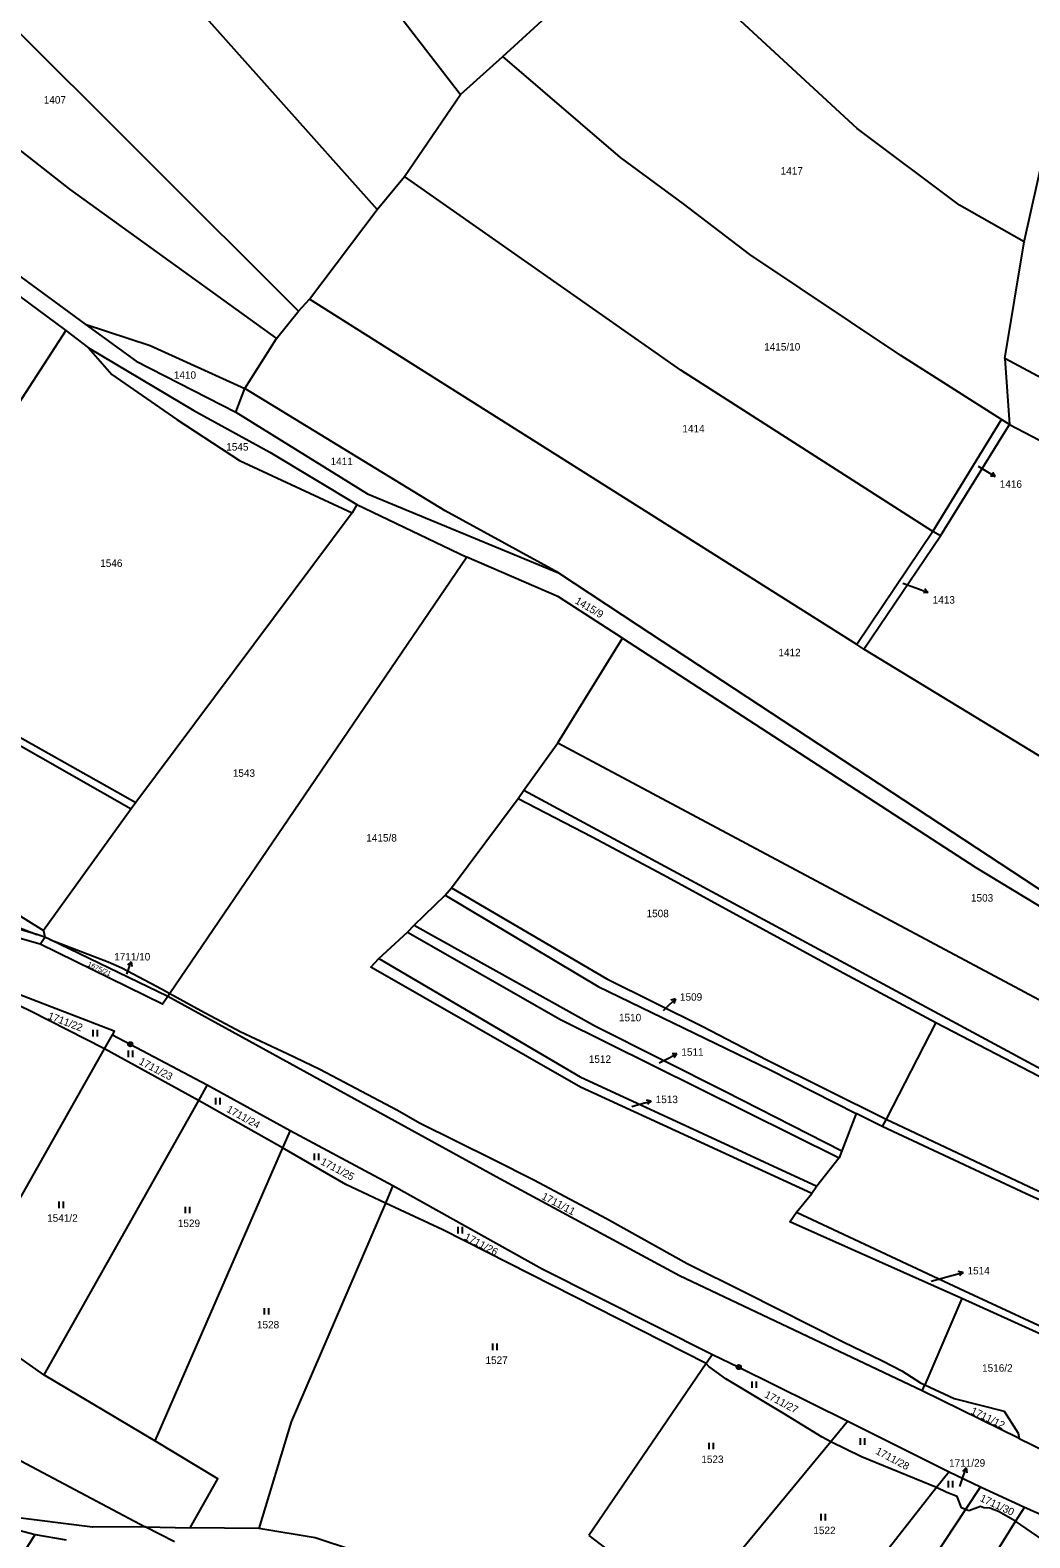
# Model space of a CAD drawing. Extents: x -680203 to -673936, y -1102717 to -1093650.
# Drawn here: x -675948.1 to -675720.6, y -1101094.1 to -1100750.7 of the extents above; entities that cross this region are included whole.
import ezdxf

# ---------------------------------------------------------------- set-up
doc = ezdxf.new("R2010")
doc.units = 0
for name, color, linetype in [('SOxx02xx_Koleje_param další_Popis10', 7, 'Continuous'), ('SOxx02xx_Staničení_Popis10', 7, 'Continuous'), ('SOxxxxxx_Koleje_hlavní_body_Popis10', 7, 'Continuous'), ('SOxxxxxx_Osa_bod_P', 7, 'Continuous'), ('x_prac', 7, 'Continuous')]:
    doc.layers.add(name, color=color, linetype=linetype)

msp = doc.modelspace()

# ---------------------------------------------------------------- linework, layer by layer
at = {"layer": 'SOxx02xx_Koleje_param další_Popis10'}
for centre, radius in [((-675925.35, -1100981.68), 0.5), ((-675925.35, -1100981.68), 0.0303), ((-675786.84, -1101055.22), 0.5), ((-675786.84, -1101055.22), 0.0303)]:
    msp.add_circle(centre, radius, dxfattribs=at)
at = {"layer": 'SOxx02xx_Staničení_Popis10'}
for p, q in [((-675732.34, -1100850.06), (-675731.02, -1100850.85)), ((-675731.02, -1100850.85), (-675728.45, -1100852.4)), ((-675728.45, -1100852.4), (-675729.56, -1100852.31)), ((-675728.45, -1100852.4), (-675729.05, -1100851.45)), ((-675749.5, -1100876.64), (-675746.53, -1100877.73)), ((-675746.53, -1100877.73), (-675743.71, -1100878.76)), ((-675743.71, -1100878.76), (-675744.48, -1100877.94)), ((-675743.71, -1100878.76), (-675744.82, -1100878.88)), ((-675926.14, -1100965.74), (-675925.16, -1100962.9)), ((-675925.16, -1100962.9), (-675925.96, -1100963.69)), ((-675925.16, -1100962.9), (-675925.02, -1100964.01)), ((-675803.96, -1100974), (-675803.38, -1100973.43)), ((-675803.38, -1100973.43), (-675801.22, -1100971.34)), ((-675801.22, -1100971.34), (-675802.29, -1100971.68)), ((-675801.22, -1100971.34), (-675801.59, -1100972.4)), ((-675803.59, -1100985.23), (-675800.92, -1100983.87)), ((-675800.92, -1100983.87), (-675802.04, -1100983.88)), ((-675800.92, -1100983.87), (-675801.58, -1100984.77)), ((-675804.94, -1100985.9), (-675803.59, -1100985.23)), ((-675809.66, -1100995.45), (-675806.76, -1100994.67)), ((-675806.76, -1100994.67), (-675807.86, -1100994.45)), ((-675806.76, -1100994.67), (-675807.6, -1100995.42)), ((-675811.15, -1100995.84), (-675809.66, -1100995.45)), ((-675743.02, -1101035.64), (-675738.67, -1101034.47)), ((-675738.67, -1101034.47), (-675735.77, -1101033.69)), ((-675735.77, -1101033.69), (-675736.87, -1101033.47)), ((-675735.77, -1101033.69), (-675736.61, -1101034.44)), ((-675736.55, -1101082.43), (-675736.07, -1101081.02)), ((-675736.07, -1101081.02), (-675735.09, -1101078.18)), ((-675735.09, -1101078.18), (-675735.89, -1101078.97)), ((-675735.09, -1101078.18), (-675734.95, -1101079.29))]:
    msp.add_line(p, q, dxfattribs=at)
at = {"layer": 'SOxxxxxx_Koleje_hlavní_body_Popis10'}
for p, q in [((-675933.81, -1100979.94), (-675933.81, -1100978.44)), ((-675932.81, -1100979.94), (-675932.81, -1100978.44)), ((-675925.77, -1100984.63), (-675925.77, -1100983.13)), ((-675924.77, -1100984.63), (-675924.77, -1100983.13)), ((-675905.86, -1100995.4), (-675905.86, -1100993.9)), ((-675904.86, -1100995.4), (-675904.86, -1100993.9)), ((-675883.41, -1101008.11), (-675883.41, -1101006.61)), ((-675882.41, -1101008.11), (-675882.41, -1101006.61)), ((-675941.56, -1101019), (-675941.56, -1101017.5)), ((-675940.56, -1101019), (-675940.56, -1101017.5)), ((-675912.81, -1101020.2), (-675912.81, -1101018.7)), ((-675911.81, -1101020.2), (-675911.81, -1101018.7)), ((-675850.72, -1101024.78), (-675850.72, -1101023.28)), ((-675849.72, -1101024.78), (-675849.72, -1101023.28)), ((-675894.78, -1101043.28), (-675894.78, -1101041.78)), ((-675893.78, -1101043.28), (-675893.78, -1101041.78)), ((-675842.82, -1101051.37), (-675842.82, -1101049.87)), ((-675841.82, -1101051.37), (-675841.82, -1101049.87)), ((-675783.78, -1101059.98), (-675783.78, -1101058.48)), ((-675782.78, -1101059.98), (-675782.78, -1101058.48)), ((-675793.57, -1101073.95), (-675793.57, -1101072.45)), ((-675792.57, -1101073.95), (-675792.57, -1101072.45)), ((-675759.14, -1101072.94), (-675759.14, -1101071.44)), ((-675758.14, -1101072.94), (-675758.14, -1101071.44)), ((-675739.11, -1101082.62), (-675739.11, -1101081.12)), ((-675738.11, -1101082.62), (-675738.11, -1101081.12)), ((-675768.09, -1101090.15), (-675768.09, -1101088.65)), ((-675767.09, -1101090.15), (-675767.09, -1101088.65))]:
    msp.add_line(p, q, dxfattribs=at)
at = {"layer": 'x_prac'}
for p, q in [((-675954.91, -1100695.3), (-675869.16, -1100791.54)), ((-675976.73, -1100725.22), (-675887.07, -1100814.72)), ((-675840.58, -1100756.68), (-675828.95, -1100746.07)), ((-675850.15, -1100765.37), (-675840.58, -1100756.68)), ((-675862.97, -1100784.02), (-675850.15, -1100765.37)), ((-675869.16, -1100791.54), (-675862.97, -1100784.02)), ((-675884.57, -1100812.02), (-675869.16, -1100791.54)), ((-675726.26, -1100825.48), (-675721.9, -1100798.89)), ((-675887.07, -1100814.72), (-675884.57, -1100812.02)), ((-675759.97, -1100890.62), (-675884.57, -1100812.02)), ((-675892.07, -1100820.91), (-675887.07, -1100814.72)), ((-675940.02, -1100819.16), (-675984.61, -1100887.79)), ((-675940.02, -1100819.16), (-675934.85, -1100823.06)), ((-675899.29, -1100832.36), (-675892.07, -1100820.91)), ((-675726.26, -1100825.48), (-675725.19, -1100840.51)), ((-675901.34, -1100837.73), (-675899.29, -1100832.36)), ((-675742.65, -1100864.87), (-675727.02, -1100839.4)), ((-675740.93, -1100865.9), (-675725.19, -1100840.51)), ((-675725.19, -1100840.51), (-675727.02, -1100839.4)), ((-675874.88, -1100860.65), (-675924.12, -1100926.6)), ((-675873.81, -1100858.78), (-675874.88, -1100860.65)), ((-675873.81, -1100858.78), (-675848.75, -1100870.75)), ((-675742.65, -1100864.87), (-675759.97, -1100890.62)), ((-675758.38, -1100891.71), (-675740.93, -1100865.9)), ((-675740.93, -1100865.9), (-675742.65, -1100864.87)), ((-675848.75, -1100870.75), (-675916.34, -1100970.1)), ((-675986.94, -1100891.23), (-675924.12, -1100926.6)), ((-675828, -1100913.03), (-675813.31, -1100889.18)), ((-675758.38, -1100891.71), (-675759.97, -1100890.62)), ((-675835.74, -1100923.83), (-675828, -1100913.03)), ((-675946.65, -1100956.72), (-676051.63, -1100925.68)), ((-675924.12, -1100926.6), (-675925.12, -1100928.09)), ((-675852.22, -1100946.09), (-675837.06, -1100925.73)), ((-675837.06, -1100925.73), (-675835.74, -1100923.83)), ((-675925.12, -1100928.09), (-675945.1, -1100955.8)), ((-675853.64, -1100947.77), (-675852.22, -1100946.09)), ((-675860.74, -1100954.58), (-675853.64, -1100947.77)), ((-675951.13, -1100954.97), (-675946.65, -1100956.72)), ((-675944.79, -1100957.27), (-675946.65, -1100956.72)), ((-675945.84, -1100958.89), (-675944.79, -1100957.27)), ((-675945.1, -1100955.8), (-675944.79, -1100957.27)), ((-675943.67, -1100957.81), (-675944.79, -1100957.27)), ((-675868.79, -1100962.16), (-675862.28, -1100956.17)), ((-675862.28, -1100956.17), (-675860.74, -1100954.58)), ((-675916.82, -1100970.8), (-675943.67, -1100957.81)), ((-675943.67, -1100957.81), (-675930.38, -1100962.9)), ((-675918.23, -1100969.08), (-675916.34, -1100970.1)), ((-675916.34, -1100970.1), (-675916.82, -1100970.8)), ((-675916.34, -1100970.1), (-675909.29, -1100973.97)), ((-675742.01, -1100976.73), (-675753.26, -1100998.79)), ((-675931.2, -1100982.71), (-675929.41, -1100979.55)), ((-675965.12, -1101042.79), (-675931.2, -1100982.71)), ((-675909.82, -1100994.48), (-675931.2, -1100982.71)), ((-675907.82, -1100990.93), (-675909.82, -1100994.48)), ((-675907.82, -1100990.93), (-675888.96, -1101001.33)), ((-675909.82, -1100994.48), (-675945.04, -1101057.01)), ((-675760.12, -1100997.49), (-675763.36, -1101005.99)), ((-675754.22, -1101000.41), (-675760.12, -1100997.49)), ((-675888.96, -1101001.33), (-675890.69, -1101005.31)), ((-675888.96, -1101001.33), (-675865.56, -1101013.9)), ((-675753.26, -1100998.79), (-675754.22, -1101000.41)), ((-675890.69, -1101005.31), (-675919.76, -1101072.05)), ((-675764.01, -1101007.57), (-675769.08, -1101013.99)), ((-675763.36, -1101005.99), (-675764.01, -1101007.57)), ((-675865.56, -1101013.9), (-675867.26, -1101017.85)), ((-675773.7, -1101019.91), (-675770.19, -1101015.66)), ((-675769.08, -1101013.99), (-675770.19, -1101015.66)), ((-675867.26, -1101017.85), (-675888.73, -1101067.68)), ((-675736.04, -1101039.58), (-675744.5, -1101059.25)), ((-675706.86, -1101052.91), (-675736.04, -1101039.58)), ((-675945.04, -1101057.01), (-675965.12, -1101042.79)), ((-675792.81, -1101052.34), (-675794.23, -1101054.42)), ((-675919.76, -1101072.05), (-675945.04, -1101057.01)), ((-675794.23, -1101054.42), (-675820.99, -1101093.6)), ((-675793.64, -1101055.06), (-675794.23, -1101054.42)), ((-675745.49, -1101058.83), (-675744.5, -1101059.25)), ((-675745.08, -1101060.61), (-675744.5, -1101059.25)), ((-675744.5, -1101059.25), (-675737.82, -1101062.37)), ((-675723.02, -1101071.47), (-675745.08, -1101060.61)), ((-675888.73, -1101067.68), (-675896.12, -1101092)), ((-675762.02, -1101067.51), (-675765.91, -1101072.22)), ((-675762.02, -1101067.51), (-675738.97, -1101079.06)), ((-675723.27, -1101070.27), (-675723.02, -1101071.47)), ((-675765.91, -1101072.22), (-675797.98, -1101111.05)), ((-675765.91, -1101072.22), (-675767.9, -1101071.17)), ((-675723.02, -1101071.47), (-675716.97, -1101074.45)), ((-675738.97, -1101079.06), (-675741.81, -1101082.67)), ((-675738.97, -1101079.06), (-675731.79, -1101082.5)), ((-675741.81, -1101082.67), (-675780.74, -1101132.12)), ((-675739.5, -1101083.75), (-675741.81, -1101082.67)), ((-675731.79, -1101082.5), (-675735.2, -1101087.65)), ((-675731.79, -1101082.5), (-675721.84, -1101087.16)), ((-675735.2, -1101087.65), (-675769.16, -1101138.85)), ((-675735.2, -1101087.65), (-675736.11, -1101087.26)), ((-675734.45, -1101087.96), (-675735.2, -1101087.65)), ((-675721.84, -1101087.16), (-675723.82, -1101090.33)), ((-675954.5, -1101091.39), (-675947.03, -1101093.39)), ((-675723.82, -1101090.33), (-675758.92, -1101146.34)), ((-675723.82, -1101090.33), (-675727.74, -1101088.13)), ((-675947.03, -1101093.39), (-675939.94, -1101094.54)), ((-675921.95, -1101091.58), (-675911.71, -1101091.8)), ((-675915.28, -1101095.04), (-675921.95, -1101091.58)), ((-675896.12, -1101092), (-675911.71, -1101091.8)), ((-675820.99, -1101093.6), (-675797.98, -1101111.05))]:
    msp.add_line(p, q, dxfattribs=at)
for points in [[(-675935.31, -1100666.68), (-675904.62, -1100697.77), (-675879.5, -1100727.37), (-675850.15, -1100765.37)], [(-675721.9, -1100798.89), (-675736.6, -1100790.6), (-675759.88, -1100773.12), (-675795.36, -1100740.31), (-675806.69, -1100728.74)], [(-676053.75, -1100741.73), (-676032.82, -1100757.1), (-676008.87, -1100770.52), (-675989.01, -1100782.83), (-675940.02, -1100819.16)], [(-675991.46, -1100745.9), (-675939.21, -1100786.92), (-675892.07, -1100820.91)], [(-675721.9, -1100798.89), (-675714.05, -1100763.89), (-675673, -1100750.89)], [(-675727.02, -1100839.4), (-675749.94, -1100824.8), (-675784.31, -1100801.79), (-675799.39, -1100790.24), (-675813.77, -1100779.74), (-675840.58, -1100756.68)], [(-676007.53, -1100768.39), (-675981.65, -1100783.93), (-675935.64, -1100817.68)], [(-675742.65, -1100864.87), (-675800.05, -1100828.13), (-675862.97, -1100784.02)], [(-675935.64, -1100817.68), (-675920.79, -1100822.52), (-675899.29, -1100832.36)], [(-675935.64, -1100817.68), (-675923.98, -1100826.11), (-675901.34, -1100837.73)], [(-675934.85, -1100823.06), (-675929.57, -1100829.17), (-675914.79, -1100839.39), (-675900.48, -1100848.7), (-675874.88, -1100860.65)], [(-675934.85, -1100823.06), (-675910.92, -1100837.32), (-675893.6, -1100846.86), (-675873.81, -1100858.78)], [(-675606.8, -1100863.98), (-675628.8, -1100866.56), (-675646.06, -1100863.47), (-675669.4, -1100853.27), (-675673.09, -1100842.69), (-675689.19, -1100846.84), (-675697.69, -1100840.87), (-675726.26, -1100825.48)], [(-675827.85, -1100874.34), (-675853.65, -1100860.16), (-675899.29, -1100832.36)], [(-675901.34, -1100837.73), (-675871.38, -1100856.31), (-675827.85, -1100874.34)], [(-675725.19, -1100840.51), (-675708.22, -1100849.41), (-675694.5, -1100861), (-675677.34, -1100865.81), (-675662.52, -1100868.06), (-675649, -1100885.33), (-675621.68, -1100895.07)], [(-676016.23, -1100871.46), (-676036.83, -1100900.99), (-676013.38, -1100913.3), (-675945.1, -1100955.8)], [(-675813.31, -1100889.18), (-675827.87, -1100879.75), (-675848.75, -1100870.75)], [(-675827.85, -1100874.34), (-675809.84, -1100886.24), (-675716.31, -1100947.76), (-675689.79, -1100964.06), (-675647.08, -1100987.2), (-675600.31, -1101010.82)], [(-675986.94, -1100891.23), (-675987.65, -1100892.45), (-675925.12, -1100928.09)], [(-675813.31, -1100889.18), (-675732.87, -1100941.41), (-675685.35, -1100970.17), (-675647.57, -1100991.38)], [(-675659.16, -1100950.66), (-675702.41, -1100925.76), (-675758.38, -1100891.71)], [(-675945.84, -1100958.89), (-676114.68, -1100910.86), (-676158.09, -1100898.22)], [(-675828, -1100913.03), (-675700.31, -1100981.21), (-675651.49, -1101003.7)], [(-675837.06, -1100925.73), (-675820.23, -1100934.48), (-675804.14, -1100943.01), (-675762.93, -1100965.49), (-675742.01, -1100976.73)], [(-675835.74, -1100923.83), (-675706.23, -1100993.68), (-675655.13, -1101015.48)], [(-675852.22, -1100946.09), (-675816.89, -1100966.82), (-675795.01, -1100977.66), (-675780.48, -1100985.23), (-675753.26, -1100998.79)], [(-675853.64, -1100947.77), (-675818.85, -1100968.57), (-675779.87, -1100987.41), (-675760.12, -1100997.49)], [(-675862.28, -1100956.17), (-675827.4, -1100976.03), (-675764.01, -1101007.57)], [(-675860.74, -1100954.58), (-675819.46, -1100977.6), (-675789.89, -1100992.47), (-675763.36, -1101005.99)], [(-675916.82, -1100970.8), (-675918.05, -1100972.56), (-675945.84, -1100958.89)], [(-675930.38, -1100962.9), (-675927.29, -1100964.28), (-675918.23, -1100969.08)], [(-675770.19, -1101015.66), (-675822.85, -1100991.48), (-675870.61, -1100964.13), (-675868.79, -1100962.16)], [(-675868.79, -1100962.16), (-675822.98, -1100989.09), (-675769.08, -1101013.99)], [(-675951.46, -1100970.01), (-675929.06, -1100978.66), (-675929.41, -1100979.55)], [(-675745.08, -1101060.61), (-675800.31, -1101034.44), (-675841.22, -1101012.33), (-675916.82, -1100970.8)], [(-675931.2, -1100982.71), (-675948.04, -1100974.12), (-675952.65, -1100971.99)], [(-675909.29, -1100973.97), (-675900.37, -1100978.77), (-675889.68, -1100983.76), (-675882.24, -1100987.37), (-675864.53, -1100996.69), (-675859.52, -1100999.58), (-675842.67, -1101007.96), (-675833.5, -1101012.59), (-675816.99, -1101021.35), (-675798.63, -1101031.6), (-675785.29, -1101038.21), (-675763.1, -1101049.44), (-675754.15, -1101053.82), (-675749.71, -1101056.08), (-675745.49, -1101058.83)], [(-675742.01, -1100976.73), (-675702.84, -1100997.07), (-675655.89, -1101017.51)], [(-675929.41, -1100979.55), (-675925.35, -1100981.68), (-675907.82, -1100990.93)], [(-675890.69, -1101005.31), (-675909.18, -1100994.87), (-675909.82, -1100994.48)], [(-675664.28, -1101038.98), (-675665.16, -1101041.29), (-675721.41, -1101015.78), (-675754.22, -1101000.41)], [(-675753.26, -1100998.79), (-675719.54, -1101014.69), (-675664.28, -1101038.98)], [(-675867.26, -1101017.85), (-675876.3, -1101013.62), (-675890.69, -1101005.31)], [(-675865.56, -1101013.9), (-675831.58, -1101032.81), (-675792.81, -1101052.34)], [(-675794.23, -1101054.42), (-675854.21, -1101023.96), (-675867.26, -1101017.85)], [(-675736.04, -1101039.58), (-675775.24, -1101022.14), (-675773.7, -1101019.91)], [(-675773.7, -1101019.91), (-675735.43, -1101037.86), (-675704.04, -1101052.44), (-675684.32, -1101061.92)], [(-676051.8, -1101031.4), (-675994.54, -1101053.14), (-675921.95, -1101091.58)], [(-675792.81, -1101052.34), (-675786.84, -1101055.22), (-675762.02, -1101067.51)], [(-675767.9, -1101071.17), (-675776.48, -1101065.89), (-675789.81, -1101057.92), (-675793.64, -1101055.06)], [(-675921.95, -1101091.58), (-675933.94, -1101091.72), (-675952.68, -1101089.31), (-675990.21, -1101073.55), (-676019.62, -1101065.18), (-676051.73, -1101058.02), (-676067.47, -1101057.63)], [(-675737.82, -1101062.37), (-675726.45, -1101065.23), (-675723.27, -1101070.27)], [(-675911.71, -1101091.8), (-675905.45, -1101080.65), (-675919.76, -1101072.05)], [(-675741.81, -1101082.67), (-675758.88, -1101075.64), (-675765.91, -1101072.22)], [(-675736.11, -1101087.26), (-675737.14, -1101084.73), (-675739.5, -1101083.75)], [(-675727.74, -1101088.13), (-675729.66, -1101087.32), (-675731.08, -1101087.3), (-675731.79, -1101086.97), (-675734.45, -1101087.96)], [(-675721.84, -1101087.16), (-675704.85, -1101094.6), (-675691.05, -1101101.14), (-675677.91, -1101107.11), (-675656.98, -1101117.13), (-675640.38, -1101124.41), (-675592.13, -1101148.74), (-675586.77, -1101151.17), (-675563.66, -1101162.44)], [(-675707.01, -1101098.72), (-675713.92, -1101097.12), (-675723.82, -1101090.33)], [(-676089.28, -1101276.79), (-676065.21, -1101252.02), (-676024.54, -1101207.23), (-676014.8, -1101196.04), (-675973.49, -1101135.33), (-675947.03, -1101093.39)], [(-675795.6, -1101123.92), (-675812.32, -1101116.79), (-675838.69, -1101106.45), (-675856.85, -1101102.82), (-675883.3, -1101094.09), (-675896.12, -1101092)]]:
    msp.add_lwpolyline(points, dxfattribs=at)

# ---------------------------------------------------------------- texts
at = {"layer": 'SOxxxxxx_Osa_bod_P'}
for s, p in [('1407', (-675945.05, -1100767.44)), ('1417', (-675777.31, -1100783.62)), ('1415/10', (-675781.06, -1100823.69)), ('1410', (-675915.44, -1100830.12)), ('1414', (-675799.68, -1100842.32)), ('1545', (-675903.51, -1100846.48)), ('1411', (-675879.76, -1100849.78)), ('1416', (-675727.44, -1100854.95)), ('1546', (-675932.2, -1100872.97)), ('1413', (-675742.71, -1100881.33)), ('1412', (-675777.82, -1100893.32)), ('1543', (-675902.02, -1100920.78)), ('1415/8', (-675871.63, -1100935.52)), ('1503', (-675733.99, -1100949.2)), ('1508', (-675807.83, -1100952.75)), ('1711/10', (-675929.02, -1100962.61)), ('1509', (-675800.23, -1100971.77)), ('1510', (-675814.11, -1100976.46)), ('1512', (-675820.98, -1100985.94)), ('1511', (-675799.91, -1100984.31)), ('1513', (-675805.76, -1100995.1)), ('1541/2', (-675944.28, -1101022.12)), ('1529', (-675914.53, -1101023.32)), ('1514', (-675734.77, -1101034.11)), ('1528', (-675896.52, -1101046.41)), ('1527', (-675844.5, -1101054.5)), ('1516/2', (-675731.46, -1101056.27)), ('1523', (-675795.37, -1101077.07)), ('1711/29', (-675738.97, -1101077.9)), ('1522', (-675769.87, -1101093.27))]:
    msp.add_text(s, height=1.7, dxfattribs=at).set_placement(p)
for s, height, rotation, p in [('1415/9', 1.7, 329, (-675824.27, -1100881.15)), ('1675/21', 1.14, 335, (-675935.19, -1100963.84)), ('1711/22', 1.7, 339, (-675944.26, -1100975.87)), ('1711/23', 1.7, 332, (-675923.55, -1100986.12)), ('1711/24', 1.7, 331, (-675903.6, -1100997)), ('1711/25', 1.7, 332, (-675882.2, -1101008.94)), ('1711/11', 1.7, 332, (-675831.89, -1101016.85)), ('1711/26', 1.7, 332, (-675849.49, -1101026.06)), ('1711/27', 1.7, 332, (-675781.15, -1101062)), ('1711/12', 1.7, 334, (-675734.18, -1101065.76)), ('1711/28', 1.7, 332, (-675755.86, -1101074.89)), ('1711/30', 1.7, 335, (-675732.1, -1101085.66))]:
    msp.add_text(s, height=height, rotation=rotation, dxfattribs=at).set_placement(p)

doc.saveas('drawing.dxf')
